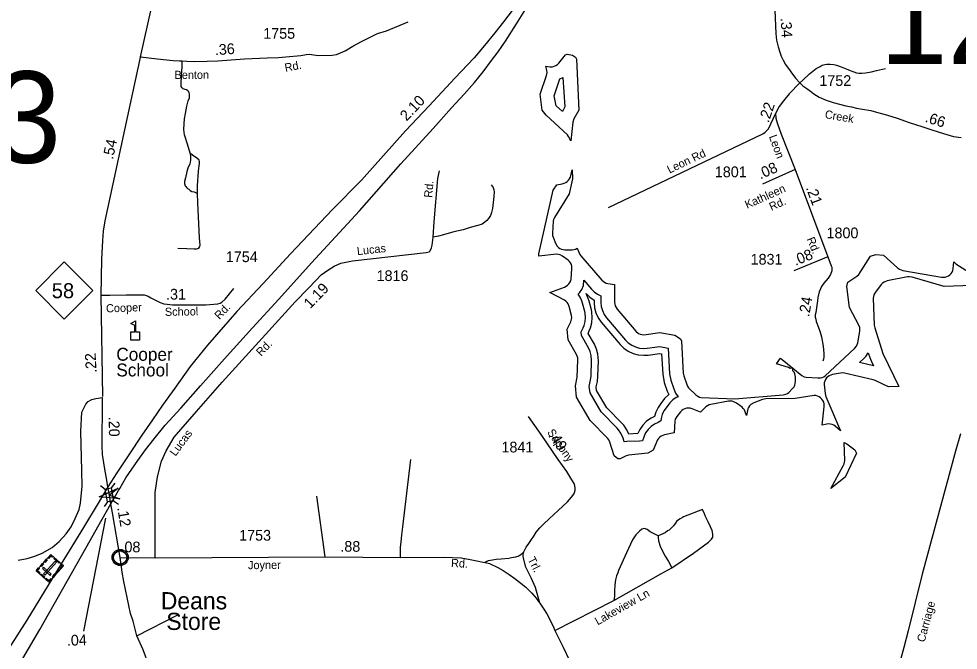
# Model space of a CAD drawing. Extents: x 2220236 to 2384410, y 720751 to 894131.
# Drawn here: x 2310413 to 2321364, y 774975 to 782328 of the extents above; entities that cross this region are included whole.
import ezdxf

# ---------------------------------------------------------------- set-up
doc = ezdxf.new("R2010")
doc.units = 0
doc.layers.add('Default', color=7, linetype='Continuous')

msp = doc.modelspace()

# ---------------------------------------------------------------- linework, layer by layer
at = {"layer": 'Default'}
for p, q in [((2319465, 780574), (2319082, 780403)), ((2319465, 780574), (2319844, 779554)), ((2319844, 779554), (2319447, 779394)), ((2311395, 777931), (2311374, 779111)), ((2311366, 776892), (2311422, 776852)), ((2311532, 776920), (2311492, 776864)), ((2313985, 776062), (2313888, 776767)), ((2311449, 776703), (2311409, 776647)), ((2311517, 776715), (2311574, 776675)), ((2311423, 776511), (2311166, 775195)), ((2316660, 775206), (2317351, 775553)), ((2311791, 775144), (2312277, 775389))]:
    msp.add_line(p, q, dxfattribs=at)
for points in [[(2311831, 781885), (2312182, 783446), (2312208, 783605), (2312212, 783698), (2312216, 783779)], [(2319198, 783295), (2319225, 782429), (2319240, 782158), (2319247, 782077), (2319265, 782001), (2319289, 781927), (2319302, 781894), (2319325, 781845), (2319352, 781796), (2319405, 781720), (2319421, 781699), (2319449, 781663), (2319469, 781638), (2319516, 781582)], [(2316165, 782425), (2316065, 782292), (2315964, 782165), (2315843, 782017), (2315721, 781875), (2315498, 781635), (2315197, 781315), (2314920, 781022), (2314407, 780449), (2314072, 780108), (2313580, 779590), (2313263, 779247), (2312954, 778921), (2312612, 778528), (2312413, 778279), (2312232, 778028), (2312088, 777829), (2311972, 777659), (2311846, 777481), (2311698, 777252), (2311566, 777054), (2311556, 777040), (2311453, 776878)], [(2311488, 776681), (2311576, 776835), (2311591, 776860), (2311662, 776981), (2311802, 777185), (2311889, 777307), (2311992, 777438), (2312121, 777595), (2312301, 777795), (2312531, 778052), (2312844, 778402), (2313138, 778728), (2313445, 779063), (2313827, 779485), (2314386, 780092), (2314866, 780640), (2315242, 781051), (2315459, 781290), (2315605, 781449), (2315725, 781586), (2315828, 781712), (2315925, 781841), (2316002, 781944), (2316088, 782069), (2316217, 782268), (2316311, 782425)], [(2313702, 781902), (2313762, 781911), (2313803, 781914), (2313847, 781908), (2313912, 781899), (2314068, 781904), (2314116, 781911), (2314163, 781930), (2314219, 781954), (2314309, 782008), (2314409, 782064), (2314594, 782158), (2314700, 782188), (2314954, 782294)], [(2311374, 779111), (2311383, 779525), (2311393, 779745), (2311400, 779853), (2311422, 779977), (2311836, 781897)], [(2311831, 781885), (2312025, 781861), (2312212, 781844), (2312288, 781838), (2312316, 781837), (2312371, 781834), (2312463, 781832), (2312608, 781834), (2312732, 781840), (2313045, 781860), (2313310, 781872), (2313441, 781877), (2313526, 781886), (2313702, 781902)], [(2316849, 780906), (2316822, 780958), (2316810, 780975), (2316561, 781204), (2316513, 781262), (2316492, 781449), (2316565, 781666), (2316571, 781704), (2316569, 781725), (2316564, 781745), (2316558, 781778), (2316602, 781769), (2316636, 781770), (2316656, 781775), (2316675, 781784), (2316692, 781796), (2316707, 781811), (2316785, 781910), (2316805, 781916), (2316866, 781905), (2316902, 781880), (2316913, 781856), (2316942, 781265), (2316885, 781161), (2316872, 781124), (2316849, 780906)], [(2312413, 780762), (2312381, 780869), (2312344, 780976), (2312339, 781039), (2312342, 781106), (2312347, 781163), (2312356, 781225), (2312374, 781312), (2312387, 781373), (2312402, 781409), (2312404, 781437), (2312404, 781452), (2312401, 781465), (2312394, 781477), (2312382, 781489), (2312369, 781499), (2312351, 781504), (2312329, 781512), (2312316, 781524), (2312305, 781539), (2312307, 781564), (2312310, 781675), (2312316, 781765), (2312316, 781837)], [(2319516, 781582), (2319553, 781612), (2319631, 781686), (2319707, 781750), (2319754, 781774), (2319780, 781789), (2319809, 781796), (2319834, 781798), (2319870, 781799), (2319914, 781795), (2319945, 781789), (2320001, 781768), (2320057, 781745), (2320103, 781725), (2320146, 781710), (2320178, 781699), (2320207, 781694), (2320239, 781694), (2320285, 781697), (2320355, 781710), (2320412, 781725), (2320518, 781748)], [(2316750, 781248), (2316677, 781314), (2316655, 781431), (2316720, 781629), (2316755, 781646), (2316780, 781303), (2316750, 781248)], [(2319516, 781582), (2319394, 781454), (2319326, 781374), (2319275, 781305), (2319249, 781257), (2319236, 781220), (2319237, 781171), (2319253, 781116), (2319301, 780985), (2319465, 780574)], [(2319516, 781582), (2319554, 781549), (2319598, 781515), (2319642, 781485), (2319680, 781455), (2319743, 781417), (2319826, 781379), (2319908, 781354), (2319982, 781332), (2320055, 781314), (2320119, 781301), (2320177, 781288), (2320247, 781277), (2320346, 781260), (2320412, 781242), (2320471, 781224), (2320538, 781205), (2320652, 781170), (2320791, 781122), (2320876, 781093), (2320939, 781073), (2321055, 781036), (2321191, 780992), (2321310, 780959), (2321397, 780945)], [(2317288, 780129), (2319088, 780988), (2319112, 781006), (2319130, 781022), (2319152, 781048), (2319236, 781220)], [(2312413, 780762), (2312414, 780721), (2312414, 780683), (2312406, 780634), (2312387, 780601), (2312372, 780551), (2312356, 780474), (2312347, 780432), (2312347, 780408), (2312354, 780383), (2312361, 780375), (2312374, 780358), (2312381, 780352), (2312394, 780343), (2312413, 780328), (2312431, 780318), (2312456, 780313), (2312496, 780293)], [(2312496, 780293), (2312496, 780383), (2312510, 780554), (2312515, 780614), (2312520, 780641), (2312520, 780665), (2312515, 780681), (2312484, 780708), (2312443, 780735), (2312413, 780762)], [(2315242, 779783), (2315255, 779963), (2315300, 780467), (2315317, 780556)], [(2316724, 779578), (2316704, 779584), (2316683, 779586), (2316477, 779562), (2316477, 779590), (2316643, 780334), (2316684, 780396), (2316748, 780406), (2316771, 780412), (2316790, 780420), (2316807, 780432), (2316822, 780447), (2316834, 780464), (2316843, 780483), (2316864, 780570), (2316868, 780464), (2316828, 780290), (2316659, 780014), (2316648, 779992), (2316643, 779972), (2316634, 779833), (2316636, 779805), (2316641, 779785), (2316668, 779715), (2316688, 779681), (2316703, 779666), (2316720, 779654), (2316739, 779646), (2316759, 779640), (2316780, 779638), (2316863, 779639), (2316884, 779640), (2316904, 779646), (2316923, 779655), (2316941, 779609), (2316952, 779585), (2316964, 779568), (2317210, 779284), (2317241, 779259), (2317260, 779250), (2317280, 779245), (2317357, 779233), (2317359, 779024), (2317366, 778984), (2317375, 778965), (2317387, 778948), (2317607, 778691), (2317638, 778665), (2317657, 778656), (2317677, 778650), (2317698, 778649), (2317887, 778675), (2318062, 778642), (2318128, 778600), (2318139, 778574), (2318159, 778202), (2318165, 778170), (2318199, 778069), (2318209, 778048), (2318221, 778031), (2318306, 777949), (2318329, 777932), (2318348, 777923), (2318368, 777917), (2318760, 777901), (2319323, 777950), (2319354, 777957), (2319373, 777966), (2319390, 777978), (2319432, 778021), (2319450, 778044), (2319459, 778063), (2319464, 778083), (2319466, 778104), (2319466, 778153), (2319464, 778174), (2319459, 778194), (2319450, 778213), (2319438, 778230), (2319435, 778260)], [(2315919, 780396), (2315942, 780363), (2315949, 780335), (2315955, 780311), (2315951, 780257), (2315945, 780188), (2315936, 780117), (2315925, 780071), (2315912, 780039), (2315888, 780004), (2315869, 779978), (2315847, 779959), (2315813, 779937), (2315763, 779922), (2315674, 779898), (2315594, 779872), (2315486, 779846), (2315365, 779814), (2315307, 779798), (2315242, 779783)], [(2312268, 779658), (2312371, 779651), (2312459, 779648), (2312484, 779648), (2312499, 779653), (2312511, 779658), (2312524, 779676), (2312526, 779693), (2312521, 779776), (2312499, 780185), (2312496, 780293)], [(2312004, 776049), (2312002, 776811), (2312030, 776995), (2312078, 777177), (2312130, 777295), (2312224, 777456), (2312459, 777725), (2312785, 778096), (2313094, 778437), (2313636, 779032), (2313789, 779191), (2313877, 779282), (2313939, 779345), (2314014, 779402), (2314090, 779449), (2314169, 779483), (2314305, 779508), (2315161, 779608), (2315197, 779614), (2315210, 779624), (2315224, 779660), (2315232, 779692), (2315242, 779783)], [(2319853, 777611), (2319832, 777609), (2319812, 777604), (2319779, 777597), (2319802, 777809), (2319801, 777843), (2319796, 777863), (2319787, 777882), (2319775, 777900), (2319760, 777914), (2319743, 777926), (2319724, 777935), (2319704, 777941), (2319683, 777942), (2319464, 777908), (2319123, 777903), (2319084, 777896), (2318980, 777854), (2318948, 777835), (2318933, 777820), (2318921, 777803), (2318912, 777784), (2318907, 777765), (2318897, 777709), (2318882, 777749), (2318871, 777773), (2318859, 777790), (2318844, 777805), (2318781, 777852), (2318750, 777869), (2318730, 777875), (2318709, 777876), (2318688, 777875), (2318479, 777836), (2318460, 777831), (2318441, 777822), (2318424, 777810), (2318358, 777748), (2318262, 777786), (2318239, 777792), (2318218, 777794), (2318197, 777792), (2318177, 777787), (2318158, 777778), (2318141, 777766), (2318126, 777751), (2318083, 777698), (2318064, 777664), (2318059, 777644), (2318053, 777505), (2317940, 777483), (2317903, 777469), (2317886, 777457), (2317871, 777442), (2317859, 777425), (2317810, 777306), (2317745, 777271), (2317520, 777247), (2317492, 777240), (2317424, 777204), (2317397, 777203), (2317353, 777237), (2317304, 777398), (2317293, 777423), (2317281, 777440), (2317074, 777651), (2316916, 777923), (2316902, 778053), (2316923, 778154), (2316931, 778354), (2316929, 778379), (2316924, 778399), (2316915, 778418), (2316818, 778588), (2316805, 778712), (2316847, 778798), (2316857, 778830), (2316859, 778851), (2316857, 778872), (2316830, 778978), (2316818, 779008), (2316806, 779026), (2316791, 779040), (2316774, 779052), (2316603, 779139), (2316773, 779203), (2316794, 779213), (2316811, 779225), (2316826, 779240), (2316838, 779257), (2316847, 779276), (2316852, 779296), (2316862, 779417), (2316860, 779446), (2316855, 779466), (2316846, 779485), (2316834, 779503), (2316819, 779517), (2316751, 779565), (2316724, 779578)], [(2319435, 778260), (2319540, 778175), (2319570, 778160), (2319590, 778154), (2319728, 778145), (2319757, 778146), (2319777, 778152), (2319796, 778160), (2319813, 778172), (2320156, 778489), (2320178, 778517), (2320187, 778536), (2320192, 778556), (2320216, 778691), (2320218, 778712), (2320216, 778733), (2320211, 778753), (2320095, 778965), (2320064, 779209), (2320078, 779259), (2320182, 779329), (2320207, 779351), (2320342, 779562), (2320403, 779584), (2320494, 779576), (2320658, 779427), (2320679, 779412), (2320698, 779404), (2320718, 779398), (2321169, 779321), (2321189, 779319), (2321210, 779321), (2321230, 779327), (2321249, 779336), (2321266, 779348), (2321281, 779362), (2321293, 779379), (2321302, 779398), (2321307, 779419), (2321314, 779499), (2321336, 779475), (2321718, 779234)], [(2319844, 779554), (2319885, 779453), (2319889, 779435), (2319891, 779413), (2319891, 779393), (2319875, 779351), (2319848, 779307), (2319796, 779248), (2319772, 779211), (2319759, 779182), (2319745, 779149), (2319727, 779082), (2319724, 779044), (2319712, 778961), (2319703, 778908), (2319697, 778879), (2319697, 778852), (2319703, 778831), (2319710, 778803), (2319736, 778733), (2319755, 778678), (2319769, 778624), (2319791, 778514), (2319798, 778432), (2319798, 778392), (2319794, 778364), (2319787, 778342)], [(2317470, 777400), (2317457, 777444), (2317431, 777503), (2317404, 777543), (2317389, 777559), (2317202, 777749), (2317072, 777974), (2317064, 778046), (2317079, 778122), (2317085, 778168), (2317091, 778349), (2317087, 778407), (2317074, 778454), (2317054, 778497), (2316973, 778638), (2316969, 778683), (2316991, 778728), (2317002, 778755), (2317015, 778802), (2317019, 778851), (2317015, 778900), (2317010, 778920), (2316985, 779018), (2316977, 779044), (2316956, 779088), (2316933, 779122), (2316948, 779137), (2316976, 779177), (2316997, 779221), (2316999, 779284), (2317089, 779179), (2317121, 779148), (2317161, 779120), (2317198, 779103), (2317199, 779023), (2317203, 778977), (2317216, 778930), (2317236, 778886), (2317264, 778845), (2317485, 778587), (2317518, 778554), (2317558, 778526), (2317602, 778506), (2317649, 778493), (2317698, 778489), (2317738, 778491), (2317884, 778512), (2317983, 778494), (2317999, 778193), (2318014, 778118), (2318048, 778018), (2318070, 777968), (2318099, 777926), (2318078, 777916), (2318038, 777889), (2318003, 777854), (2317959, 777799), (2317934, 777763), (2317914, 777719), (2317901, 777672), (2317898, 777647), (2317867, 777628), (2317823, 777607), (2317783, 777579), (2317748, 777545), (2317720, 777505), (2317703, 777468), (2317685, 777412), (2317648, 777411), (2317503, 777406), (2317470, 777400)], [(2321526, 779222), (2321200, 779209), (2320826, 779318), (2320792, 779323), (2320771, 779322), (2320536, 779276), (2320499, 779262), (2320482, 779250), (2320467, 779235), (2320399, 779146), (2320381, 779114), (2320376, 779094), (2320374, 779073), (2320385, 778761), (2320391, 778729), (2320486, 778431), (2320670, 778046), (2320553, 778044), (2320397, 778116), (2320374, 778124), (2320040, 778202), (2320013, 778205), (2319992, 778203), (2319899, 778186), (2319861, 778172), (2319844, 778160), (2319829, 778145), (2319817, 778128), (2319808, 778109), (2319803, 778089), (2319801, 778068), (2319812, 777964), (2319821, 777929), (2319992, 777531), (2319930, 777583), (2319913, 777595), (2319894, 777604), (2319874, 777609), (2319853, 777611)], [(2311852, 779115), (2311875, 779113), (2311898, 779107), (2311920, 779096), (2311953, 779080), (2312008, 779051), (2312060, 779025), (2312104, 779009), (2312144, 779004), (2312207, 778996), (2312380, 778996), (2312593, 778998), (2312686, 779004), (2312732, 779007), (2312759, 779017), (2312782, 779028), (2312819, 779063), (2312922, 779186)], [(2311374, 779111), (2311473, 779111), (2311664, 779114), (2311767, 779114), (2311852, 779115)], [(2317526, 777489), (2317501, 777543), (2317465, 777594), (2317446, 777615), (2317267, 777797), (2317149, 778000), (2317145, 778042), (2317158, 778106), (2317165, 778166), (2317171, 778346), (2317165, 778421), (2317149, 778481), (2317123, 778537), (2317051, 778663), (2317063, 778693), (2317077, 778728), (2317093, 778788), (2317099, 778851), (2317093, 778913), (2317088, 778940), (2317063, 779038), (2317052, 779072), (2317029, 779127), (2317069, 779087), (2317119, 779053), (2317119, 779022), (2317124, 778963), (2317141, 778902), (2317167, 778845), (2317203, 778794), (2317424, 778535), (2317466, 778493), (2317518, 778457), (2317575, 778430), (2317635, 778414), (2317698, 778409), (2317749, 778412), (2317883, 778431), (2317907, 778427), (2317919, 778189), (2317938, 778093), (2317972, 777992), (2317990, 777952), (2317942, 777905), (2317897, 777849), (2317865, 777803), (2317839, 777746), (2317825, 777697), (2317783, 777677), (2317731, 777641), (2317687, 777596), (2317651, 777545), (2317629, 777500), (2317526, 777489)], [(2319435, 778260), (2319406, 778257), (2319387, 778266), (2319244, 778308), (2319292, 778375), (2319312, 778360), (2319435, 778260)], [(2320376, 778288), (2320215, 778326), (2320264, 778371), (2320288, 778397), (2320316, 778437), (2320333, 778382), (2320348, 778345), (2320376, 778288)], [(2310407, 776022), (2310511, 776042), (2310600, 776069), (2310686, 776104), (2310804, 776173), (2310885, 776240), (2310967, 776330), (2311024, 776410), (2311072, 776510), (2311116, 776615), (2311131, 776688), (2311141, 776770), (2311151, 776881), (2311147, 777067), (2311135, 777523), (2311149, 777747), (2311174, 777801), (2311195, 777841), (2311221, 777873), (2311265, 777895), (2311311, 777908), (2311390, 777919)], [(2311453, 776878), (2311435, 776979), (2311420, 777061), (2311390, 777256), (2311390, 777296), (2311386, 777312), (2311390, 777919)], [(2316487, 775523), (2316437, 775706), (2316385, 775818), (2316323, 775943), (2316293, 776064), (2316291, 776077), (2316296, 776108), (2316299, 776119), (2316328, 776175), (2316358, 776219), (2316389, 776263), (2316416, 776305), (2316445, 776348), (2316486, 776400), (2316528, 776444), (2316598, 776509), (2316700, 776603), (2316809, 776703), (2316857, 776758), (2316884, 776791), (2316893, 776812), (2316898, 776837), (2316899, 776861), (2316897, 776890), (2316888, 776917), (2316862, 776960), (2316801, 777057), (2316699, 777197), (2316504, 777487), (2316354, 777698)], [(2321391, 777496), (2321332, 777292), (2320945, 775862), (2320780, 775202), (2320732, 775008), (2320622, 774605), (2320611, 774533), (2320564, 774037), (2320508, 773296), (2320488, 773000)], [(2319879, 776858), (2320024, 777123), (2320035, 777145), (2320040, 777165), (2320042, 777186), (2320033, 777392), (2320067, 777378), (2320159, 777310), (2320179, 777271), (2320045, 776989), (2319879, 776858)], [(2314862, 776054), (2314862, 776175), (2314871, 776233), (2314877, 776320), (2314891, 776413), (2314983, 777195)], [(2311453, 776878), (2311350, 776706), (2311169, 776404), (2310909, 775982), (2310506, 775325), (2310120, 774722), (2309617, 773917), (2309477, 773688), (2308979, 772894), (2308528, 772165), (2308303, 771802), (2307636, 770733), (2307136, 769903), (2306871, 769438), (2306782, 769281)], [(2311488, 776681), (2311472, 776775), (2311453, 776878)], [(2307079, 769254), (2307173, 769409), (2307400, 769774), (2307703, 770250), (2307875, 770521), (2308386, 771328), (2308543, 771581), (2309112, 772527), (2309554, 773295), (2309751, 773639), (2310264, 774540), (2310660, 775218), (2311194, 776164), (2311386, 776502), (2311488, 776681)], [(2311595, 776055), (2311506, 776576), (2311488, 776681)], [(2318024, 775936), (2318278, 776104), (2318455, 776235), (2318489, 776269), (2318502, 776292), (2318504, 776327), (2318497, 776371), (2318476, 776411), (2318449, 776469), (2318420, 776531), (2318405, 776563), (2318383, 776613), (2318163, 776527), (2318149, 776521), (2318121, 776505), (2318103, 776493), (2318082, 776473), (2318068, 776453), (2318054, 776436), (2318046, 776422), (2317995, 776372), (2317977, 776364), (2317947, 776343), (2317867, 776306)], [(2317867, 776306), (2317773, 776353), (2317738, 776380), (2317707, 776391), (2317678, 776385), (2317647, 776361), (2317607, 776319), (2317569, 776262), (2317497, 776109), (2317404, 775902), (2317396, 775877), (2317382, 775840), (2317371, 775796), (2317362, 775738), (2317356, 775667), (2317357, 775637), (2317358, 775603), (2317351, 775553)], [(2317867, 776306), (2317865, 776286), (2317869, 776248), (2317888, 776186), (2317918, 776130), (2317949, 776069), (2317985, 776008), (2318024, 775936)], [(2316299, 776119), (2316271, 776090), (2316241, 776072), (2316204, 776059), (2316158, 776049), (2316126, 776043), (2316038, 776034), (2315977, 776030), (2315937, 776025), (2315911, 776020), (2315886, 776014), (2315869, 776007), (2315850, 775997)], [(2311595, 776055), (2312004, 776049)], [(2312403, 773619), (2312319, 773772), (2312270, 773891), (2312217, 774032), (2312160, 774182), (2312094, 774362), (2312013, 774583), (2311929, 774799), (2311862, 774980), (2311791, 775144), (2311745, 775313), (2311716, 775403), (2311638, 775777), (2311617, 775884), (2311606, 775972), (2311595, 776055)], [(2312004, 776049), (2313985, 776062), (2314862, 776054), (2315368, 776057), (2315570, 776051), (2315674, 776031), (2315752, 776016), (2315827, 776002), (2315850, 775997), (2315900, 775985), (2315998, 775938), (2316059, 775904), (2316128, 775857), (2316194, 775811), (2316252, 775768), (2316325, 775710), (2316395, 775639), (2316445, 775583), (2316470, 775544), (2316487, 775523)], [(2317351, 775553), (2317898, 775865), (2318024, 775936)], [(2316487, 775523), (2316535, 775452), (2316570, 775398), (2316603, 775332), (2316628, 775281), (2316641, 775254), (2316660, 775206), (2316759, 775011), (2316831, 774856), (2316891, 774709), (2316962, 774580), (2316995, 774530), (2317027, 774484), (2317088, 774419), (2317207, 774280), (2317345, 774134), (2317472, 773995), (2317988, 773423), (2318047, 773324), (2318243, 772980), (2318322, 772849), (2318412, 772690), (2318520, 772503)]]:
    msp.add_lwpolyline(points, dxfattribs=at)
for points in [[(2310611, 779164), (2310944, 779497), (2311277, 779164), (2310944, 778831)], [(2311719, 778584), (2311719, 778682), (2311765, 778682), (2311765, 778757), (2311718, 778781), (2311774, 778810), (2311774, 778682), (2311820, 778682), (2311820, 778584)], [(2311593, 776738), (2311350, 776762), (2311572, 776863), (2311471, 776782)], [(2311492, 776864), (2311518, 776715), (2311448, 776703), (2311422, 776852)], [(2310764, 775768), (2310616, 775901), (2310786, 776090), (2310934, 775957)], [(2310811, 776068), (2310803, 776060), (2310787, 776074), (2310760, 776044), (2310751, 776052), (2310786, 776090)], [(2311517, 776067), (2311518, 776073), (2311520, 776080), (2311523, 776087), (2311526, 776092), (2311529, 776098), (2311533, 776103), (2311537, 776108), (2311542, 776112), (2311547, 776117), (2311553, 776121), (2311557, 776123), (2311563, 776126), (2311568, 776128), (2311574, 776130), (2311578, 776131), (2311583, 776132), (2311587, 776133), (2311593, 776133), (2311598, 776133), (2311603, 776132), (2311608, 776132), (2311613, 776131), (2311618, 776129), (2311623, 776127), (2311630, 776125), (2311636, 776121), (2311641, 776117), (2311647, 776113), (2311650, 776110), (2311654, 776106), (2311658, 776101), (2311661, 776097), (2311664, 776092), (2311666, 776086), (2311668, 776081), (2311670, 776076), (2311671, 776072), (2311672, 776066), (2311673, 776061), (2311673, 776055), (2311673, 776049), (2311673, 776044), (2311672, 776038), (2311670, 776032), (2311668, 776026), (2311666, 776021), (2311663, 776015), (2311659, 776010), (2311656, 776005), (2311652, 776000), (2311646, 775995), (2311641, 775991), (2311636, 775988), (2311632, 775985), (2311625, 775982), (2311618, 775979), (2311612, 775978), (2311606, 775977), (2311601, 775976), (2311597, 775976), (2311591, 775976), (2311587, 775976), (2311581, 775977), (2311575, 775978), (2311571, 775980), (2311565, 775981), (2311561, 775983), (2311557, 775986), (2311550, 775990), (2311545, 775994), (2311540, 775999), (2311535, 776003), (2311532, 776007), (2311529, 776012), (2311525, 776019), (2311523, 776022), (2311521, 776026), (2311519, 776034), (2311517, 776041), (2311517, 776047), (2311516, 776053), (2311516, 776058), (2311517, 776064)], [(2310702, 775980), (2310673, 775948), (2310665, 775956), (2310694, 775988)], [(2310702, 775863), (2310716, 775850), (2310852, 776001), (2310838, 776013)], [(2310746, 776029), (2310717, 775997), (2310709, 776005), (2310738, 776037)], [(2310884, 775987), (2310821, 776044), (2310828, 776052), (2310891, 775996)], [(2310909, 775979), (2310902, 775971), (2310918, 775956), (2310891, 775926), (2310899, 775919), (2310934, 775957)], [(2310645, 775934), (2310653, 775926), (2310632, 775902), (2310662, 775875), (2310654, 775867), (2310616, 775901)], [(2310709, 775818), (2310670, 775852), (2310678, 775861), (2310716, 775826)], [(2310779, 775846), (2310791, 775860), (2310704, 775939), (2310691, 775925)], [(2310842, 775855), (2310813, 775823), (2310805, 775831), (2310834, 775863)], [(2310887, 775905), (2310858, 775873), (2310850, 775881), (2310879, 775913)], [(2310793, 775800), (2310784, 775808), (2310763, 775784), (2310732, 775811), (2310725, 775803), (2310764, 775768)]]:
    msp.add_lwpolyline(points, close=True, dxfattribs=at)
for radius in [94.3, 76.7]:
    msp.add_circle((2311595, 776055), radius, dxfattribs=at)

# ---------------------------------------------------------------- texts
for s, height, p in [('128', 1066.3, (2320448, 781800)), ('1755', 125, (2313263, 782095)), ('133', 1066.3, (2308527, 780650)), ('1752', 125, (2319745, 781546)), ('1801', 125, (2318527, 780483)), ('1800', 125, (2319829, 779772)), ('1754', 125, (2312827, 779494)), ('1831', 125, (2318944, 779465)), ('1816', 125, (2314584, 779274)), ('58', 175, (2310798, 779074)), ('.31', 125, (2312130, 779058)), ('Cooper', 150, (2311550, 778346)), ('School', 150, (2311550, 778163)), ('1841', 125, (2316040, 777278)), ('1753', 125, (2312982, 776251)), ('Deans', 200, (2312069, 775451)), ('Store', 200, (2312133, 775211))]:
    msp.add_text(s, height=height, dxfattribs=at).set_placement(p)
for s, height, rotation, p in [('.34', 125, 273.2375, (2319294, 782336)), ('.36', 125, 4.0506, (2312703, 781903)), ('Rd.', 95, 10.9952, (2313522, 781710)), ('Benton', 95, 0.3337, (2312229, 781627)), ('2.10', 125, 46.5233, (2314934, 781129)), ('.22', 125, 70.9867, (2319153, 781110)), ('Creek', 95, 350.0262, (2319804, 781173)), ('.66', 125, 342.0467, (2320969, 781130)), ('.54', 125, 77.8259, (2311511, 780684)), ('Leon', 95, 290.0721, (2319156, 780957)), ('Leon Rd', 95, 25.4854, (2317998, 780524)), ('.08', 125, 24.0176, (2319059, 780456)), ('Rd.', 95, 84.881, (2315231, 780241)), ('Kathleen', 95, 24.0176, (2318903, 780114)), ('.21', 125, 290.3524, (2319587, 780360)), ('Rd.', 95, 24.0176, (2319186, 780090)), ('Rd.', 95, 292.0456, (2319597, 779764)), ('Lucas', 95, 6.2335, (2314360, 779575)), ('.08', 125, 22.0157, (2319467, 779450)), ('1.19', 125, 45.9424, (2313811, 778944)), ('.24', 125, 80.3176, (2319626, 778851)), ('Cooper', 95, 2.0332, (2311432, 778908)), ('School', 95, 0.9053, (2312117, 778868)), ('Rd.', 95, 46.2075, (2312752, 778820)), ('Rd.', 95, 45.7243, (2313237, 778393)), ('.22', 125, 93.1072, (2311321, 778207)), ('.20', 125, 271.0207, (2311461, 777693)), ('Lucas ', 95, 53.4693, (2312240, 777227)), ('Sapony', 95, 304.6754, (2316569, 777511)), ('.49', 125, 304.6754, (2316580, 777475)), ('.12', 125, 279.6825, (2311560, 776634)), ('.08', 125, 359.2249, (2311598, 776117)), ('.88', 125, 359.4496, (2314161, 776123)), ('Trl.', 95, 296.9237, (2316342, 776034)), ('Joyner', 95, 0.6487, (2313086, 775918)), ('Rd.', 95, 356.8668, (2315450, 775945)), ('Lakeview Ln', 95, 29.5505, (2317162, 775263)), ('Carriage', 95, 75.0593, (2320972, 775062)), ('.04', 125, 2.1541, (2310976, 775026))]:
    msp.add_text(s, height=height, rotation=rotation, dxfattribs=at).set_placement(p)

doc.saveas('drawing.dxf')
